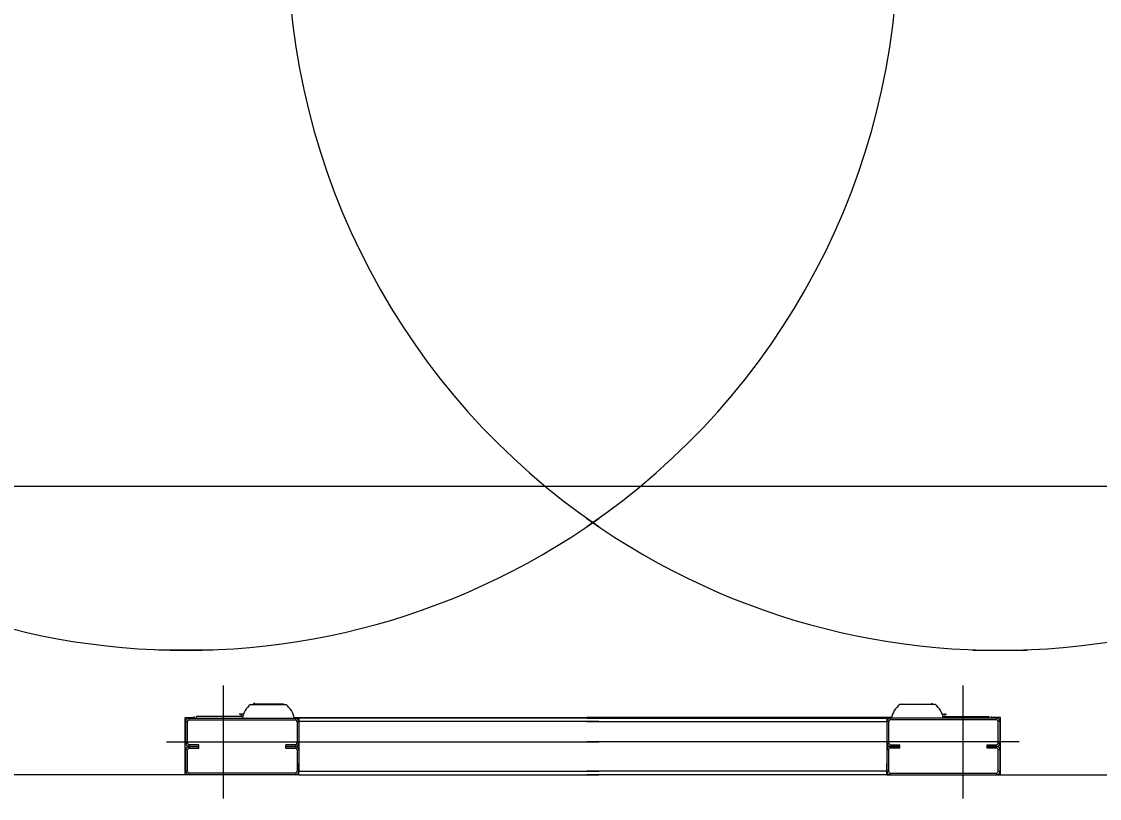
# Model space of a CAD drawing. Extents: x -264205 to -263659, y -1242401 to -1242060.
# Drawn here: x -263831.453 to -263830.547, y -1242088.219 to -1242087.567 of the extents above; entities that cross this region are included whole.
import ezdxf

# ---------------------------------------------------------------- set-up
doc = ezdxf.new("R2010")
doc.units = 0
doc.layers.add('OSI_STAVBY_KFA', color=7, linetype='Continuous')
doc.layers.add('SITUACIA_DSP_2D', color=7, linetype='Continuous')

msp = doc.modelspace()

# ---------------------------------------------------------------- linework, layer by layer
at = {"layer": 'OSI_STAVBY_KFA'}
msp.add_line((-263792.65279, -1242087.95724), (-263911.52279, -1242087.95724), dxfattribs=at)
at = {"layer": 'SITUACIA_DSP_2D'}
for p, q in [((-263831.2918, -1242088.09493), (-263831.33768, -1242088.09493)), ((-263830.65369, -1242088.09493), (-263830.6078, -1242088.09493)), ((-263831.28339, -1242088.12438), (-263831.28339, -1242088.21938)), ((-263830.66209, -1242088.12438), (-263830.66209, -1242088.21938)), ((-263831.26031, -1242088.14053), (-263831.23048, -1242088.14053)), ((-263831.25916, -1242088.14053), (-263831.25882, -1242088.14034)), ((-263831.25882, -1242088.14034), (-263831.25818, -1242088.14021)), ((-263831.23358, -1242088.14021), (-263831.25818, -1242088.14021)), ((-263831.25755, -1242088.13987), (-263831.25765, -1242088.14021)), ((-263831.25727, -1242088.13909), (-263831.25755, -1242088.13987)), ((-263831.23261, -1242088.14021), (-263831.23358, -1242088.14021)), ((-263831.23261, -1242088.14021), (-263831.23196, -1242088.14034)), ((-263831.23196, -1242088.14034), (-263831.23163, -1242088.14053)), ((-263830.68518, -1242088.14053), (-263830.71501, -1242088.14053)), ((-263830.71352, -1242088.14034), (-263830.71386, -1242088.14053)), ((-263830.71288, -1242088.14021), (-263830.71352, -1242088.14034)), ((-263830.71288, -1242088.14021), (-263830.7119, -1242088.14021)), ((-263830.7119, -1242088.14021), (-263830.68731, -1242088.14021)), ((-263830.68822, -1242088.13909), (-263830.68793, -1242088.13987)), ((-263830.68793, -1242088.13987), (-263830.68783, -1242088.14021)), ((-263830.68666, -1242088.14034), (-263830.68731, -1242088.14021)), ((-263830.68633, -1242088.14053), (-263830.68666, -1242088.14034)), ((-263831.31521, -1242088.15145), (-263831.30762, -1242088.15145)), ((-263831.31521, -1242088.19943), (-263831.31521, -1242088.15145)), ((-263831.31189, -1242088.15335), (-263831.31189, -1242088.15193)), ((-263831.31189, -1242088.15193), (-263831.22259, -1242088.15193)), ((-263831.31189, -1242088.15335), (-263831.22259, -1242088.15335)), ((-263831.30762, -1242088.15193), (-263831.30762, -1242088.1505)), ((-263831.30572, -1242088.15193), (-263831.30572, -1242088.1505)), ((-263831.26691, -1242088.1505), (-263831.30572, -1242088.1505)), ((-263831.26689, -1242088.15041), (-263831.26985, -1242088.15041)), ((-263831.26855, -1242088.1486), (-263831.26978, -1242088.1486)), ((-263831.26856, -1242088.14901), (-263831.26857, -1242088.14946)), ((-263831.26857, -1242088.14946), (-263831.26787, -1242088.14946)), ((-263831.26855, -1242088.1486), (-263831.26856, -1242088.14901)), ((-263831.26855, -1242088.1486), (-263831.26785, -1242088.1486)), ((-263831.26787, -1242088.14946), (-263831.26786, -1242088.14901)), ((-263831.26786, -1242088.14901), (-263831.26785, -1242088.1486)), ((-263831.26629, -1242088.1486), (-263831.26785, -1242088.1486)), ((-263831.22364, -1242088.15145), (-263830.96774, -1242088.15145)), ((-263831.22259, -1242088.15193), (-263831.22259, -1242088.15335)), ((-263830.96774, -1242088.15193), (-263831.21974, -1242088.15193)), ((-263831.21974, -1242088.15193), (-263831.21974, -1242088.15478)), ((-263830.72185, -1242088.15145), (-263830.97774, -1242088.15145)), ((-263830.97774, -1242088.15193), (-263830.72574, -1242088.15193)), ((-263830.72574, -1242088.15193), (-263830.72574, -1242088.15478)), ((-263830.72289, -1242088.15193), (-263830.72289, -1242088.15335)), ((-263830.63359, -1242088.15193), (-263830.72289, -1242088.15193)), ((-263830.63359, -1242088.15335), (-263830.72289, -1242088.15335)), ((-263830.67919, -1242088.1486), (-263830.67763, -1242088.1486)), ((-263830.6786, -1242088.15041), (-263830.67563, -1242088.15041)), ((-263830.67857, -1242088.1505), (-263830.63977, -1242088.1505)), ((-263830.67693, -1242088.1486), (-263830.67763, -1242088.1486)), ((-263830.67763, -1242088.14901), (-263830.67763, -1242088.1486)), ((-263830.67762, -1242088.14946), (-263830.67763, -1242088.14901)), ((-263830.67692, -1242088.14946), (-263830.67762, -1242088.14946)), ((-263830.67693, -1242088.1486), (-263830.67571, -1242088.1486)), ((-263830.67693, -1242088.1486), (-263830.67692, -1242088.14901)), ((-263830.67692, -1242088.14901), (-263830.67692, -1242088.14946)), ((-263830.63977, -1242088.15193), (-263830.63977, -1242088.1505)), ((-263830.63787, -1242088.15193), (-263830.63787, -1242088.1505)), ((-263830.63027, -1242088.15145), (-263830.63787, -1242088.15145)), ((-263830.63359, -1242088.15335), (-263830.63359, -1242088.15193)), ((-263830.63027, -1242088.19943), (-263830.63027, -1242088.15145)), ((-263831.31474, -1242088.15478), (-263831.31332, -1242088.15478)), ((-263831.31474, -1242088.17283), (-263831.31474, -1242088.15478)), ((-263831.31332, -1242088.17283), (-263831.31332, -1242088.15478)), ((-263831.22117, -1242088.15478), (-263831.21974, -1242088.15478)), ((-263831.22117, -1242088.15478), (-263831.22117, -1242088.17283)), ((-263830.96774, -1242088.15478), (-263831.21974, -1242088.15478)), ((-263831.21974, -1242088.15478), (-263831.21974, -1242088.18423)), ((-263831.21974, -1242088.15478), (-263831.21974, -1242088.17283)), ((-263830.97774, -1242088.15478), (-263830.72574, -1242088.15478)), ((-263830.72432, -1242088.15478), (-263830.72574, -1242088.15478)), ((-263830.72574, -1242088.15478), (-263830.72574, -1242088.18423)), ((-263830.72574, -1242088.15478), (-263830.72574, -1242088.17283)), ((-263830.72432, -1242088.15478), (-263830.72432, -1242088.17283)), ((-263830.63074, -1242088.15478), (-263830.63217, -1242088.15478)), ((-263830.63217, -1242088.17283), (-263830.63217, -1242088.15478)), ((-263830.63074, -1242088.17283), (-263830.63074, -1242088.15478)), ((-263831.33089, -1242088.17188), (-263830.96774, -1242088.17188)), ((-263831.31332, -1242088.17283), (-263831.31474, -1242088.17283)), ((-263831.31474, -1242088.17853), (-263831.31332, -1242088.17853)), ((-263831.31474, -1242088.19658), (-263831.31474, -1242088.17853)), ((-263831.31332, -1242088.19658), (-263831.31332, -1242088.17853)), ((-263831.31189, -1242088.17568), (-263831.31189, -1242088.17425)), ((-263831.30382, -1242088.17425), (-263831.31189, -1242088.17425)), ((-263831.31189, -1242088.1771), (-263831.31189, -1242088.17568)), ((-263831.31189, -1242088.17568), (-263831.30382, -1242088.17568)), ((-263831.30382, -1242088.17568), (-263831.31189, -1242088.17568)), ((-263831.31189, -1242088.1771), (-263831.30382, -1242088.1771)), ((-263831.30382, -1242088.17568), (-263831.30382, -1242088.17425)), ((-263831.30382, -1242088.1771), (-263831.30382, -1242088.17568)), ((-263831.23067, -1242088.1771), (-263831.23067, -1242088.17425)), ((-263831.22259, -1242088.17425), (-263831.23067, -1242088.17425)), ((-263831.23067, -1242088.17568), (-263831.22259, -1242088.17568)), ((-263831.22259, -1242088.17568), (-263831.23067, -1242088.17568)), ((-263831.23067, -1242088.1771), (-263831.22259, -1242088.1771)), ((-263831.22259, -1242088.17425), (-263831.22259, -1242088.17568)), ((-263831.22259, -1242088.17568), (-263831.22259, -1242088.1771)), ((-263831.21974, -1242088.17283), (-263831.22117, -1242088.17283)), ((-263831.22117, -1242088.17853), (-263831.21974, -1242088.17853)), ((-263831.22117, -1242088.17853), (-263831.22117, -1242088.19658)), ((-263831.21974, -1242088.17853), (-263831.21974, -1242088.19658)), ((-263830.61459, -1242088.17188), (-263830.97774, -1242088.17188)), ((-263830.72574, -1242088.17283), (-263830.72432, -1242088.17283)), ((-263830.72432, -1242088.17853), (-263830.72574, -1242088.17853)), ((-263830.72574, -1242088.17853), (-263830.72574, -1242088.19658)), ((-263830.72432, -1242088.17853), (-263830.72432, -1242088.19658)), ((-263830.72289, -1242088.17425), (-263830.72289, -1242088.17568)), ((-263830.72289, -1242088.17425), (-263830.71482, -1242088.17425)), ((-263830.72289, -1242088.17568), (-263830.72289, -1242088.1771)), ((-263830.71482, -1242088.17568), (-263830.72289, -1242088.17568)), ((-263830.72289, -1242088.17568), (-263830.71482, -1242088.17568)), ((-263830.71482, -1242088.1771), (-263830.72289, -1242088.1771)), ((-263830.71482, -1242088.1771), (-263830.71482, -1242088.17425)), ((-263830.64167, -1242088.17568), (-263830.64167, -1242088.17425)), ((-263830.64167, -1242088.17425), (-263830.63359, -1242088.17425)), ((-263830.64167, -1242088.1771), (-263830.64167, -1242088.17568)), ((-263830.63359, -1242088.17568), (-263830.64167, -1242088.17568)), ((-263830.64167, -1242088.17568), (-263830.63359, -1242088.17568)), ((-263830.63359, -1242088.1771), (-263830.64167, -1242088.1771)), ((-263830.63359, -1242088.17568), (-263830.63359, -1242088.17425)), ((-263830.63359, -1242088.1771), (-263830.63359, -1242088.17568)), ((-263830.63217, -1242088.17283), (-263830.63074, -1242088.17283)), ((-263830.63074, -1242088.17853), (-263830.63217, -1242088.17853)), ((-263830.63217, -1242088.19658), (-263830.63217, -1242088.17853)), ((-263830.63074, -1242088.19658), (-263830.63074, -1242088.17853)), ((-263831.31332, -1242088.19658), (-263831.31474, -1242088.19658)), ((-263831.31189, -1242088.19943), (-263831.31189, -1242088.198)), ((-263831.22259, -1242088.198), (-263831.31189, -1242088.198)), ((-263831.22259, -1242088.198), (-263831.22259, -1242088.19943)), ((-263831.21974, -1242088.19658), (-263831.22117, -1242088.19658)), ((-263831.21974, -1242088.19658), (-263831.21974, -1242088.18993)), ((-263831.21974, -1242088.19658), (-263830.96774, -1242088.19658)), ((-263831.21974, -1242088.19943), (-263831.21974, -1242088.19658)), ((-263830.72574, -1242088.19658), (-263830.97774, -1242088.19658)), ((-263830.72574, -1242088.19658), (-263830.72574, -1242088.18993)), ((-263830.72574, -1242088.19943), (-263830.72574, -1242088.19658)), ((-263830.72574, -1242088.19658), (-263830.72432, -1242088.19658)), ((-263830.72289, -1242088.198), (-263830.72289, -1242088.19943)), ((-263830.72289, -1242088.198), (-263830.63359, -1242088.198)), ((-263830.63359, -1242088.19943), (-263830.63359, -1242088.198)), ((-263830.63217, -1242088.19658), (-263830.63074, -1242088.19658)), ((-263831.31521, -1242088.19943), (-263831.82937, -1242088.19943)), ((-263831.31189, -1242088.19943), (-263831.31521, -1242088.19943)), ((-263831.22259, -1242088.19943), (-263831.31189, -1242088.19943)), ((-263831.21974, -1242088.19943), (-263831.22259, -1242088.19943)), ((-263831.21974, -1242088.19943), (-263830.96774, -1242088.19943)), ((-263830.72574, -1242088.19943), (-263830.97774, -1242088.19943)), ((-263830.72574, -1242088.19943), (-263830.72289, -1242088.19943)), ((-263830.72289, -1242088.19943), (-263830.63359, -1242088.19943)), ((-263830.63359, -1242088.19943), (-263830.63027, -1242088.19943)), ((-263830.63027, -1242088.19943), (-263830.11611, -1242088.19943))]:
    msp.add_line(p, q, dxfattribs=at)
for centre, radius, start, end in [((-263831.31474, -1242087.49643), 0.5985, 54.56502, 305.43498), ((-263830.63074, -1242087.49643), 0.5985, 234.56502, 125.43498), ((-263830.63074, -1242087.49643), 0.5985, 124.26896, 235.73104), ((-263831.31474, -1242087.49643), 0.5985, 304.26896, 55.73104), ((-263831.24858, -1242088.15547), 0.019, 128.12879, 169.24413), ((-263831.24221, -1242088.15547), 0.019, 10.75587, 51.87121), ((-263830.70328, -1242088.15547), 0.019, 128.12879, 169.24413), ((-263830.69691, -1242088.15547), 0.019, 10.75587, 51.87121), ((-263831.31189, -1242088.15478), 0.00285, 90, 180), ((-263831.31189, -1242088.15478), 0.00142, 90, 180), ((-263831.26976, -1242088.15041), 0.000095, 180, 270), ((-263831.22259, -1242088.15478), 0.00285, 0, 90), ((-263831.22259, -1242088.15478), 0.00142, 0, 90), ((-263830.72289, -1242088.15478), 0.00285, 90, 180), ((-263830.72289, -1242088.15478), 0.00142, 90, 180), ((-263830.67572, -1242088.15041), 0.000095, 270, 0), ((-263830.63359, -1242088.15478), 0.00285, 0, 90), ((-263830.63359, -1242088.15478), 0.00142, 0, 90), ((-263831.31189, -1242088.17283), 0.00285, 180, 270), ((-263831.31189, -1242088.17853), 0.00285, 90, 180), ((-263831.31189, -1242088.17283), 0.00143, 180, 270), ((-263831.31189, -1242088.17853), 0.00143, 90, 180), ((-263831.22259, -1242088.17283), 0.00143, 270, 0), ((-263831.22259, -1242088.17283), 0.00285, 270, 0), ((-263831.22259, -1242088.17853), 0.00285, 0, 90), ((-263831.22259, -1242088.17853), 0.00143, 0, 90), ((-263830.72289, -1242088.17283), 0.00285, 180, 270), ((-263830.72289, -1242088.17853), 0.00285, 90, 180), ((-263830.72289, -1242088.17283), 0.00143, 180, 270), ((-263830.72289, -1242088.17853), 0.00143, 90, 180), ((-263830.63359, -1242088.17283), 0.00285, 270, 0), ((-263830.63359, -1242088.17283), 0.00143, 270, 0), ((-263830.63359, -1242088.17853), 0.00285, 0, 90), ((-263830.63359, -1242088.17853), 0.00143, 0, 90), ((-263831.31189, -1242088.19658), 0.00285, 180, 270), ((-263831.31189, -1242088.19658), 0.00143, 180, 270), ((-263831.22259, -1242088.19658), 0.00143, 270, 0), ((-263831.22259, -1242088.19658), 0.00285, 270, 0), ((-263830.72289, -1242088.19658), 0.00285, 180, 270), ((-263830.72289, -1242088.19658), 0.00143, 180, 270), ((-263830.63359, -1242088.19658), 0.00143, 270, 0), ((-263830.63359, -1242088.19658), 0.00285, 270, 0)]:
    msp.add_arc(centre, radius, start, end, dxfattribs=at)

doc.saveas('drawing.dxf')
